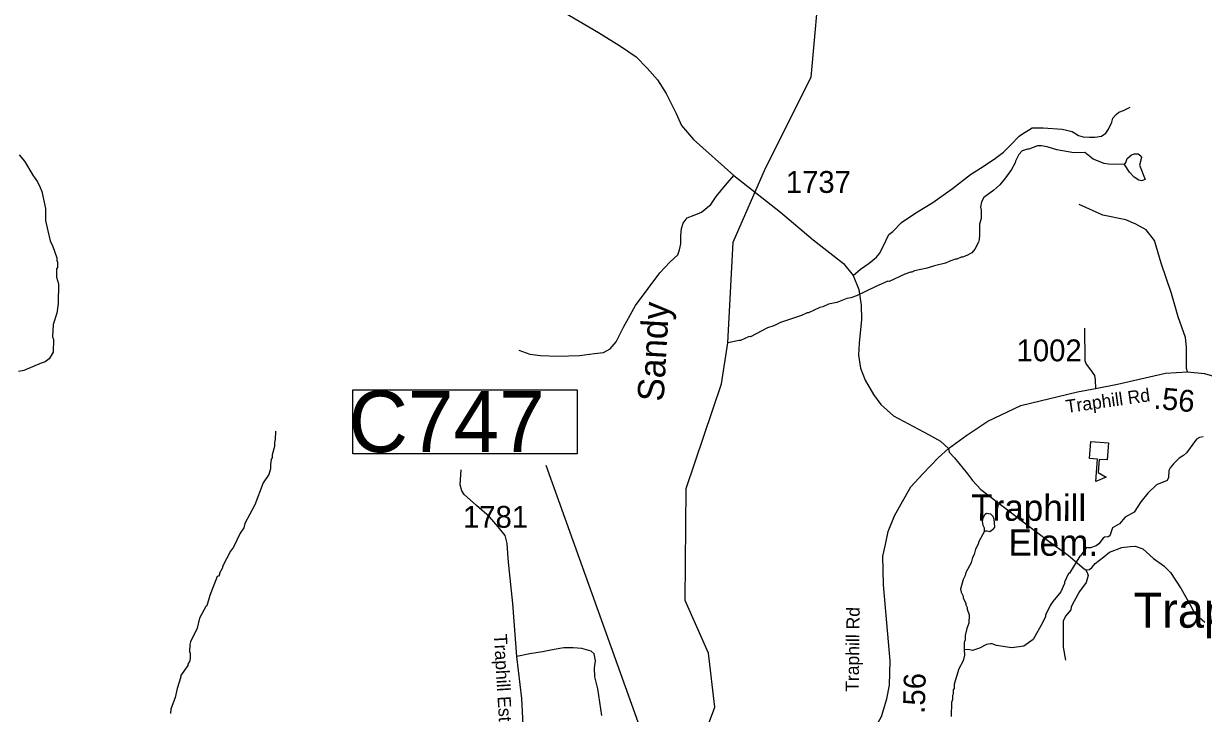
# Model space of a CAD drawing. Extents: x 1248224 to 1454986, y 825081 to 985870.
# Drawn here: x 1396107 to 1402846, y 949582 to 953526 of the extents above; entities that cross this region are included whole.
import ezdxf

# ---------------------------------------------------------------- set-up
doc = ezdxf.new("R2010")
doc.units = 0
for name, color, linetype in [('Exist Civil Demographics Community Label', 7, 'Continuous'), ('Exist Cultural Educational Facility High CELL', 7, 'Continuous'), ('Exist Cultural Educational Facility High Label', 7, 'Continuous'), ('Exist Hydrographic Creek Single Shore', 7, 'Continuous'), ('Exist Hydrographic Creek Single Shore Label', 7, 'Continuous'), ('Exist Hydrographic Misc Water Feature', 7, 'Continuous'), ('Exist Road Non-System Type 51', 7, 'Continuous'), ('Exist Road Secondary Mileage Hundredths English Label', 7, 'Continuous'), ('Exist Road Secondary Structure Culvert Number Label', 7, 'Continuous'), ('Exist Road Secondary Type 51 Attributed', 7, 'Continuous'), ('Exist Road Secondary Type 51 Label', 7, 'Continuous'), ('Exist Road Secondary Type 51 Number Label', 7, 'Continuous')]:
    doc.layers.add(name, color=color, linetype=linetype)

msp = doc.modelspace()

# ---------------------------------------------------------------- linework, layer by layer
at = {"layer": 'Exist Cultural Educational Facility High CELL'}
msp.add_lwpolyline([(1402303.3, 951128.8), (1402296.1, 951031.1), (1402250.2, 951034.5), (1402244.6, 950959.7), (1402289.7, 950932), (1402231.1, 950907.1), (1402240.6, 951035.2), (1402194.7, 951038.7), (1402202, 951136.3)], close=True, dxfattribs=at)
at = {"layer": 'Exist Hydrographic Creek Single Shore'}
msp.add_lwpolyline([(1399783.5, 949047.2), (1399713.9, 949199.6), (1399754.6, 949308.7), (1400019.7, 949520.4), (1400054.7, 949618.2), (1400019.7, 949927.6), (1399885.5, 950227.9), (1399890.5, 950868), (1400093, 951466.4), (1400128.9, 951701.4), (1400160.6, 952275.4), (1400344.7, 952698.4), (1400605.7, 953218.4), (1400659.6, 953834.6), (1400719.7, 953909), (1400988.6, 954001.9), (1401048.7, 954082.8), (1401084.7, 954226.6), (1401071.7, 954384.5), (1401065.6, 954405.8)], dxfattribs=at)
at = {"layer": 'Exist Hydrographic Misc Water Feature'}
for points in [[(1396081.6, 952776.2), (1396112.7, 952739.4), (1396160.7, 952658.2), (1396185.8, 952621.6), (1396201.1, 952589.2), (1396210.5, 952565), (1396232.2, 952468.4), (1396232.9, 952400.8), (1396244.7, 952340.1), (1396259.7, 952283.7), (1396274.9, 952251.3), (1396297.4, 952186.8), (1396297, 952170.8), (1396300.8, 952162.7), (1396300, 952130.7), (1396295.8, 952122.8), (1396294.7, 952076.8), (1396305.8, 952038.5), (1396304.4, 951925.9), (1396297.8, 951870.7), (1396275.1, 951805.8), (1396272.5, 951735.3), (1396278.1, 951719.2), (1396276.4, 951647.2), (1396253.5, 951609.8), (1396231, 951592.4), (1396206.8, 951584.9), (1396107.8, 951543.3), (1396077.7, 951536.2)], [(1402395.8, 952720.8), (1402303.1, 952721.1), (1402279.3, 952725.7), (1402215.9, 952751.3), (1402168.7, 952788.4), (1402104.8, 952786.1), (1402009.1, 952804.4), (1401953.5, 952821.8), (1401921.6, 952826.7), (1401897.6, 952827.2), (1401849.3, 952808.4), (1401841.3, 952808.6), (1401810.9, 952797.3), (1401790.5, 952777.9), (1401771.5, 952738.4), (1401771.3, 952730.4), (1401750.3, 952690.9), (1401715.3, 952643.8), (1401682.2, 952604.6), (1401649.5, 952573.3), (1401592.4, 952530.8), (1401577.9, 952507.2), (1401573.2, 952475.3), (1401576.7, 952459.2), (1401575.6, 952411.2), (1401566.8, 952379.4), (1401567.3, 952315.4), (1401564.6, 952291.5), (1401560.3, 952275.6), (1401539.3, 952236), (1401522.8, 952214.5), (1401494.4, 952199.2), (1401470.2, 952189.8), (1401462.2, 952190), (1401437.9, 952178.6), (1401429.9, 952178.8), (1401397.6, 952167.6), (1401373.4, 952156.1), (1401309, 952141.8), (1401268.7, 952126.8), (1401196.3, 952112.6), (1401180.2, 952105), (1401172.2, 952105.2), (1401139.9, 952094), (1401050.8, 952052.2), (1401042.9, 952052.4), (1400970.1, 952020.2), (1400864.8, 951968.8), (1400832.5, 951957.7), (1400808.4, 951954.3), (1400751.9, 951931.6), (1400703.6, 951920.8), (1400671.2, 951905.7), (1400655.1, 951902.1), (1400590.4, 951871.6), (1400582.4, 951871.8), (1400550, 951856.7), (1400431.1, 951817.6), (1400392.6, 951798.5), (1400356.3, 951785.5), (1400259.1, 951735.9), (1400251.1, 951736.1), (1400202.5, 951713.3), (1400194.5, 951713.5), (1400128.9, 951701.4)], [(1402395.8, 952720.8), (1402403.4, 952730.6), (1402410, 952754.5), (1402434.5, 952775.8), (1402452.6, 952781.3), (1402472.6, 952780.8), (1402488.4, 952770.5), (1402492.1, 952760.4), (1402481.1, 952716.7), (1402512.8, 952634.9), (1402503, 952630.1), (1402492.9, 952626.3), (1402477, 952630.7), (1402449.4, 952647.4), (1402424.1, 952676.1), (1402395.8, 952720.8)], [(1397545.6, 951195.5), (1397544.5, 951147.5), (1397540.1, 951131.6), (1397539.5, 951107.6), (1397526.3, 951059.9), (1397525.9, 951043.9), (1397521.7, 951036), (1397517, 951004.2), (1397516.4, 950980.2), (1397507.7, 950948.4), (1397474.6, 950901.2), (1397427.4, 950774.3), (1397370.9, 950667.8), (1397364.3, 950643.9), (1397343.5, 950612.4), (1397305.6, 950533.4), (1397289, 950509.8), (1397243, 950422.8), (1397242.8, 950414.8), (1397225.9, 950383.3), (1397225.8, 950377.3), (1397219.6, 950367.5), (1397213.5, 950365.6), (1397170.9, 950256.6), (1397153.5, 950197.1), (1397148.6, 950193.6), (1397111.7, 950126.1), (1397098.4, 950070.5), (1397060.5, 949991.4), (1397056.2, 949975.4), (1397055.1, 949935.5), (1397058.9, 949927.4), (1397058.2, 949895.4), (1397053.8, 949879.6), (1397045.4, 949863.8), (1397045.2, 949855.8), (1397003.8, 949796.7), (1397005, 949792), (1396984.1, 949725.6), (1396972.8, 949673.5), (1396947.2, 949606.1), (1396946.7, 949582.1)], [(1402844.5, 951163.7), (1402822.4, 951160.2), (1402806.1, 951150.7), (1402748.2, 951072), (1402731.9, 951056.4), (1402707.5, 951041.1), (1402674.7, 951009.9), (1402656.1, 950986.3), (1402647.8, 950970.5), (1402646.8, 950930.5), (1402638.4, 950914.7), (1402577.8, 950888.3), (1402528.7, 950841.5), (1402488.1, 950791.8), (1402450, 950733.5), (1402399.3, 950704.7), (1402366.4, 950665.5), (1402325.8, 950642.5), (1402310.7, 950596.9), (1402302.5, 950591.1), (1402280.5, 950589.6), (1402272.4, 950583.8), (1402247.7, 950552.4), (1402233.3, 950540.8), (1402201, 950529.7), (1402185, 950528), (1402177, 950530.2), (1402143.9, 950483), (1402138.9, 950480.9), (1402081.6, 950384.6), (1402076, 950381.8), (1402052.4, 950333.3), (1402052.1, 950325.3), (1402030.9, 950277.9), (1401985.6, 950222.9), (1401971, 950199.3), (1401943.7, 950144), (1401943.6, 950136), (1401928.8, 950104.4), (1401872.4, 950005.7), (1401819.4, 949967), (1401751.1, 949956.7), (1401663.5, 949970.9), (1401639.7, 949979.5), (1401629.7, 949979.8), (1401607.6, 949976.3), (1401567.1, 949955.3), (1401526.8, 949942.3), (1401510.9, 949946.7), (1401479.3, 949947.4)], [(1401595.3, 950624.7), (1401595.7, 950640.7), (1401588, 950656.9), (1401584.6, 950681), (1401589.2, 950704.9), (1401599.6, 950720.7), (1401607.7, 950726.4), (1401629.6, 950723.9), (1401643.3, 950709.6), (1401649, 950695.4), (1401651.8, 950647.4), (1401641.4, 950631.6), (1401625.1, 950620), (1401611.3, 950624.3), (1401595.3, 950624.7)], [(1401595.3, 950624.7), (1401561.8, 950561.5), (1401561.6, 950553.5), (1401544.7, 950522), (1401536, 950490.2), (1401527.6, 950474.4), (1401518.9, 950442.6), (1401489.5, 950387.3), (1401485.2, 950371.5), (1401472.6, 950347.8), (1401459.2, 950292.1), (1401462.8, 950276), (1401474.2, 950251.7), (1401474, 950243.7), (1401489.3, 950211.3), (1401489.1, 950203.3), (1401496.7, 950187.1), (1401496.5, 950179.1), (1401507.7, 950146.8), (1401506.6, 950098.8), (1401493.8, 950067.2), (1401484.9, 950027.4), (1401484.3, 950003.4), (1401479.8, 949987.5), (1401479.3, 949947.4)], [(1401479.3, 949947.4), (1401480.2, 949915.5), (1401473.4, 949883.6), (1401448.3, 949836.3), (1401422.1, 949748.9), (1401421.5, 949724.9), (1401417.3, 949717), (1401416.8, 949693), (1401412.6, 949685.1), (1401412, 949661.2), (1401407.6, 949645.3), (1401405.7, 949565.3)]]:
    msp.add_lwpolyline(points, dxfattribs=at)
at = {"layer": 'Exist Road Non-System Type 51'}
for points in [[(1400844.4, 952086.3), (1400886.4, 952121.8), (1400936.5, 952156.2), (1400979.4, 952190.6), (1400995.1, 952212.1), (1401022.3, 952263.6), (1401030.9, 952283.7), (1401048.1, 952319.5), (1401071, 952336.6), (1401120.7, 952388.9), (1401203.7, 952443.3), (1401299.6, 952503.5), (1401412.6, 952582.2), (1401515.7, 952662.4), (1401592.9, 952712.5), (1401658.7, 952755.5), (1401703.1, 952789.9), (1401746, 952832.8), (1401793.3, 952882.9), (1401819, 952900.1), (1401847.6, 952917.3), (1401867.7, 952928.8), (1401930.6, 952930.2), (1402038.8, 952921.4), (1402096, 952908.5), (1402131.8, 952885.6), (1402159, 952878.4), (1402194.8, 952877), (1402226.3, 952877), (1402263.5, 952882.7), (1402289.2, 952899.9), (1402303.5, 952921.4), (1402322.1, 952961.5), (1402327.7, 952985.5), (1402347.7, 953005.5), (1402363.4, 953018.4), (1402389.2, 953028.4), (1402407.8, 953038.5), (1402426.4, 953047)], [(1398936.1, 951659.1), (1398998.1, 951635.9), (1399060, 951628.1), (1399158.8, 951624.2), (1399282.8, 951628.1), (1399368, 951639.7), (1399418.4, 951645.5), (1399457.1, 951666.9), (1399492, 951705.6), (1399532.7, 951790.9), (1399602.4, 951915), (1399674.1, 952011.9), (1399741.9, 952101.1), (1399798.1, 952161.2), (1399844.6, 952203.8), (1399854, 952232.2), (1399861.8, 952267.1), (1399861.8, 952311.7), (1399865.6, 952354.3), (1399873.4, 952385.3), (1399896.6, 952414.4), (1399937.3, 952429.9), (1399979.9, 952447.4), (1400032.2, 952491.9), (1400063.2, 952536.5), (1400115.5, 952602.4), (1400163.6, 952657)], [(1402754.7, 951534.1), (1402748.2, 951554.4), (1402749.6, 951607.4), (1402749.6, 951676.1), (1402742.5, 951730.6), (1402702.4, 951849.4), (1402663.8, 951982.6), (1402605.2, 952155.2), (1402566.5, 952285.5), (1402517.9, 952347.1), (1402459.2, 952378.6), (1402403.4, 952404.3), (1402270.3, 952430.1), (1402135.8, 952491.7)], [(1402165.7, 951785), (1402168.6, 951598.8), (1402175.7, 951578.8), (1402200.1, 951545.9), (1402224.4, 951514.4), (1402227.3, 951488.6), (1402228.7, 951439.9)], [(1401389.1, 951097.2), (1401394.4, 951076.2), (1401423.1, 951043.2), (1401497.5, 950951.6), (1401526.1, 950914.3), (1401574.7, 950862.8), (1401702.1, 950765.4), (1401823.7, 950670.9), (1401964, 950564.9), (1402074.1, 950486.2), (1402165.1, 950408.3), (1402173.7, 950404), (1402195.1, 950405.5), (1402209.4, 950418.3), (1402226.6, 950439.8), (1402276.7, 950477.1), (1402309.6, 950504.3), (1402379.7, 950531.5), (1402427, 950537.2), (1402455.6, 950538.6), (1402499.9, 950522.9), (1402560, 950468.5), (1402618.7, 950425.5), (1402657.3, 950388.3), (1402718.9, 950295.2), (1402767.5, 950207.8), (1402794.7, 950154.9), (1402853.4, 950103.3)], [(1398875.4, 950469.6), (1398868.8, 950554.1), (1398857.2, 950598.7), (1398818.5, 950649.1), (1398768.1, 950705.3), (1398694.5, 950771.2), (1398622.8, 950833.2), (1398609.3, 950854.5), (1398601.5, 950889.4), (1398605.4, 950974.7)], [(1402173.7, 950404), (1402184, 950382.8), (1402188.3, 950369.9), (1402176.8, 950331.2), (1402138.2, 950279.6), (1402106.7, 950223.8), (1402089.5, 950192.3), (1402088.1, 950173.7), (1402058.1, 950137.9), (1402045.2, 950109.2), (1402043.7, 950009), (1402045.2, 949960.3), (1402058.1, 949887.3)], [(1399410.1, 949570.3), (1399386.8, 949722.7), (1399369.4, 949790.6), (1399367.5, 949842.9), (1399373.3, 949883.6), (1399365.5, 949922.4), (1399348.1, 949937.9), (1399295.8, 949953.4), (1399245.4, 949957.3), (1399193.1, 949957.3), (1399136.9, 949947.6), (1399071.1, 949934), (1398999.4, 949922.4), (1398923.9, 949906.9)]]:
    msp.add_lwpolyline(points, dxfattribs=at)
at = {"layer": 'Exist Road Secondary Structure Culvert Number Label'}
msp.add_line((1399850.4, 948886.9), (1399090.9, 950999.4), dxfattribs=at)
msp.add_lwpolyline([(1397986.6, 951431.1), (1399269.5, 951431.1), (1399269.5, 951066.2), (1397986.6, 951066.2)], close=True, dxfattribs=at)
at = {"layer": 'Exist Road Secondary Type 51 Attributed'}
for points in [[(1399027.7, 953690.9), (1399391.4, 953474.1), (1399522.2, 953393.3), (1399604.9, 953335.5), (1399669.2, 953271.1), (1399728.3, 953204.1), (1399776.9, 953126.5), (1399833.4, 953012.2), (1399864.9, 952943.9), (1399933.9, 952863.3), (1400163.6, 952657), (1400430.8, 952447.7), (1400617.2, 952288.7), (1400789.2, 952153.3), (1400844.4, 952086.3), (1400877.2, 952004.8), (1400890.2, 951915.2), (1400892.9, 951833.7), (1400879.7, 951699.7), (1400875.8, 951630), (1400887.6, 951556.4), (1400914.7, 951487.6), (1400962, 951406.1), (1401004, 951348.3), (1401076.2, 951282.6), (1401275.8, 951176.1), (1401344.1, 951138), (1401389.1, 951097.2)], [(1401389.1, 951097.2), (1401493.8, 951173), (1401614.6, 951253.1), (1401803.7, 951342.5), (1402125.8, 951419.8), (1402228.7, 951439.9), (1402354.3, 951464.5), (1402630, 951527.6), (1402754.7, 951534.1), (1402851.9, 951524.9), (1402935.9, 951500), (1403002.6, 951466.3), (1403086.6, 951409.8), (1403156.2, 951334.9), (1403211.3, 951252.1), (1403254.7, 951118.1), (1403291.1, 950948.2), (1403312.1, 950815.5), (1403339.7, 950739.3), (1403394.8, 950660.4), (1403480.2, 950575), (1403543.2, 950535.6), (1403606.2, 950494.9), (1403643.8, 950484.6)], [(1399586.8, 948629.2), (1399727.7, 948688.7), (1399854.3, 948758), (1399959.6, 948818.5), (1400308.1, 949022.2), (1400571.5, 949167.2), (1400802.6, 949311.8), (1400886.7, 949374.8), (1400928.7, 949432.7), (1400966.8, 949493.1), (1401007.5, 949564.1), (1401037.7, 949665.3), (1401052.1, 949743), (1401056, 949883.6), (1401018, 950317.5), (1401015.3, 950480.5), (1401029.8, 950547.5), (1401045.4, 950621.8), (1401080.8, 950711.1), (1401118.9, 950780.8), (1401175.4, 950876.7), (1401242.3, 950951.6), (1401331.6, 951043.6), (1401389.1, 951097.2)], [(1398969.8, 948501.4), (1398974.4, 948565.4), (1398981, 948754.6), (1398996.7, 948890), (1398998, 948993.8), (1398982.3, 949163.8), (1398966.5, 949402.9), (1398953.4, 949667.6), (1398923.9, 949906.9), (1398900.9, 950210.5), (1398878.6, 950427.3), (1398875.4, 950469.6)]]:
    msp.add_lwpolyline(points, dxfattribs=at)

# ---------------------------------------------------------------- texts
at = {"layer": 'Exist Civil Demographics Community Label'}
msp.add_text('Traphill', height=200, dxfattribs=at).set_placement((1402447, 950072.4))
at = {"layer": 'Exist Cultural Educational Facility High Label'}
for s, p in [('Traphill', (1401518.6, 950684.1)), (' Elem.', (1401675.7, 950484.2))]:
    msp.add_text(s, height=150, rotation=359.88331, dxfattribs=at).set_placement(p)
at = {"layer": 'Exist Hydrographic Creek Single Shore Label'}
msp.add_text('Sandy', height=150, rotation=86.82058, dxfattribs=at).set_placement((1399762.5, 951362.3))
at = {"layer": 'Exist Road Secondary Mileage Hundredths English Label'}
for rotation, p in [(354.59139, (1402558.6, 951325.2)), (88.39555, (1401253.8, 949579.4))]:
    msp.add_text('.56', height=125, rotation=rotation, dxfattribs=at).set_placement(p)
at = {"layer": 'Exist Road Secondary Structure Culvert Number Label'}
msp.add_text('C747', height=350, dxfattribs=at).set_placement((1397964.4, 951075.9))
at = {"layer": 'Exist Road Secondary Type 51 Label'}
for s, rotation, p in [('Traphill Rd', 8.12802, (1402065, 951298.8)), ('Traphill Rd', 89.3098, (1400876.9, 949705.4)), ('Traphill Estates Rd', 273.3713, (1398792.7, 950034.8))]:
    msp.add_text(s, height=75, rotation=rotation, dxfattribs=at).set_placement(p)
at = {"layer": 'Exist Road Secondary Type 51 Number Label'}
for s, p in [('1737', (1400460.5, 952557.8)), ('1002', (1401778.6, 951595.1)), ('1781', (1398616.7, 950643.6))]:
    msp.add_text(s, height=125, dxfattribs=at).set_placement(p)

doc.saveas('drawing.dxf')
